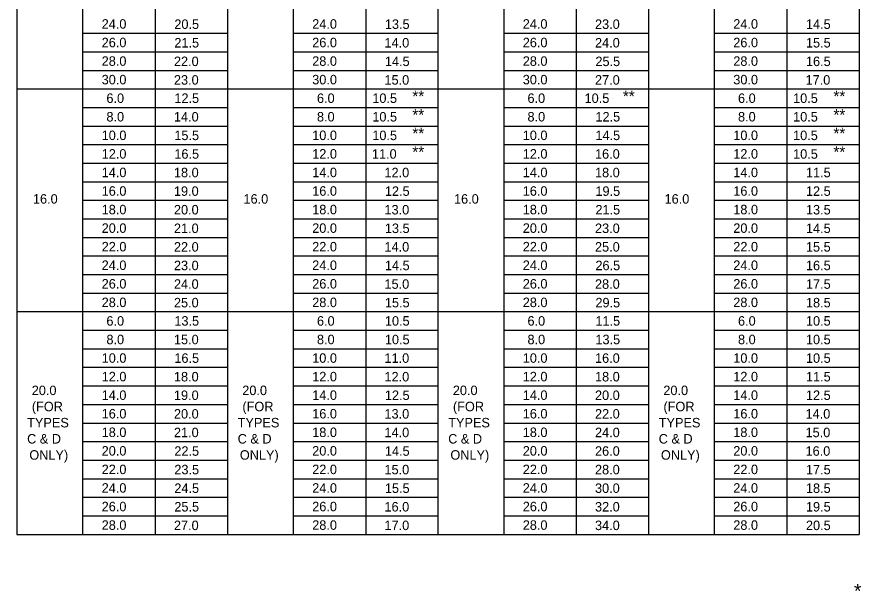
# Model space of a CAD drawing. Extents: x 3351 to 8430, y -3586 to 1457.
# Drawn here: x 4089.3 to 4362, y -3378.2 to -3192.6 of the extents above; entities that cross this region are included whole.
import ezdxf

# ---------------------------------------------------------------- set-up
doc = ezdxf.new("R2010")
doc.units = 0
doc.layers.add('1', color=7, linetype='Continuous')

msp = doc.modelspace()

# ---------------------------------------------------------------- linework, layer by layer
at = {"layer": '1'}
for p, q in [((4089.34, -3015.92), (4089.34, -3359.86)), ((4361.34, -3015.92), (4361.34, -3359.86)), ((4157.34, -3059.92), (4157.34, -3359.86)), ((4225.34, -3059.92), (4225.34, -3359.86)), ((4293.34, -3059.92), (4293.34, -3359.86)), ((4110.68, -3359.86), (4110.68, -3115.11)), ((4134.01, -3115.11), (4134.01, -3359.86)), ((4178.68, -3359.86), (4178.68, -3115.11)), ((4202.01, -3115.11), (4202.01, -3359.86)), ((4246.68, -3359.86), (4246.68, -3115.11)), ((4270.01, -3115.11), (4270.01, -3359.86)), ((4314.68, -3359.86), (4314.68, -3115.11)), ((4338.01, -3115.11), (4338.01, -3359.86)), ((4110.68, -3197.86), (4157.34, -3197.86)), ((4178.68, -3197.86), (4225.34, -3197.86)), ((4178.68, -3197.86), (4225.34, -3197.86)), ((4246.68, -3197.86), (4293.34, -3197.86)), ((4246.68, -3197.86), (4293.34, -3197.86)), ((4314.68, -3197.86), (4361.34, -3197.86)), ((4110.68, -3203.86), (4157.34, -3203.86)), ((4178.68, -3203.86), (4225.34, -3203.86)), ((4178.68, -3203.86), (4225.34, -3203.86)), ((4246.68, -3203.86), (4293.34, -3203.86)), ((4246.68, -3203.86), (4293.34, -3203.86)), ((4314.68, -3203.86), (4361.34, -3203.86)), ((4110.68, -3209.86), (4157.34, -3209.86)), ((4178.68, -3209.86), (4225.34, -3209.86)), ((4246.68, -3209.86), (4293.34, -3209.86)), ((4314.68, -3209.86), (4361.34, -3209.86)), ((4089.34, -3215.86), (4361.34, -3215.86)), ((4145.68, -3218.86), (4145.68, -3218.86)), ((4209.62, -3218.86), (4209.62, -3218.86)), ((4281.68, -3218.86), (4281.68, -3218.86)), ((4281.68, -3218.86), (4281.68, -3218.86)), ((4345.52, -3218.86), (4345.52, -3218.86)), ((4110.68, -3221.86), (4157.34, -3221.86)), ((4178.68, -3221.86), (4225.34, -3221.86)), ((4246.68, -3221.86), (4293.34, -3221.86)), ((4314.68, -3221.86), (4361.34, -3221.86)), ((4110.68, -3227.86), (4157.34, -3227.86)), ((4178.68, -3227.86), (4225.34, -3227.86)), ((4246.68, -3227.86), (4293.34, -3227.86)), ((4314.68, -3227.86), (4361.34, -3227.86)), ((4110.68, -3233.86), (4157.34, -3233.86)), ((4178.68, -3233.86), (4225.34, -3233.86)), ((4246.68, -3233.86), (4293.34, -3233.86)), ((4314.68, -3233.86), (4361.34, -3233.86)), ((4110.68, -3239.86), (4157.34, -3239.86)), ((4178.68, -3239.86), (4225.34, -3239.86)), ((4246.68, -3239.86), (4293.34, -3239.86)), ((4314.68, -3239.86), (4361.34, -3239.86)), ((4110.68, -3245.86), (4157.34, -3245.86)), ((4178.68, -3245.86), (4225.34, -3245.86)), ((4246.68, -3245.86), (4293.34, -3245.86)), ((4314.68, -3245.86), (4361.34, -3245.86)), ((4110.68, -3251.86), (4157.34, -3251.86)), ((4178.68, -3251.86), (4225.34, -3251.86)), ((4246.68, -3251.86), (4293.34, -3251.86)), ((4314.68, -3251.86), (4361.34, -3251.86)), ((4110.68, -3257.86), (4157.34, -3257.86)), ((4178.68, -3257.86), (4225.34, -3257.86)), ((4246.68, -3257.86), (4293.34, -3257.86)), ((4314.68, -3257.86), (4361.34, -3257.86)), ((4110.68, -3263.86), (4157.34, -3263.86)), ((4178.68, -3263.86), (4225.34, -3263.86)), ((4246.68, -3263.86), (4293.34, -3263.86)), ((4314.68, -3263.86), (4361.34, -3263.86)), ((4110.68, -3269.86), (4157.34, -3269.86)), ((4178.68, -3269.86), (4225.34, -3269.86)), ((4246.68, -3269.86), (4293.34, -3269.86)), ((4314.68, -3269.86), (4361.34, -3269.86)), ((4110.68, -3275.86), (4157.34, -3275.86)), ((4178.68, -3275.86), (4225.34, -3275.86)), ((4246.68, -3275.86), (4293.34, -3275.86)), ((4314.68, -3275.86), (4361.34, -3275.86)), ((4110.68, -3281.86), (4157.34, -3281.86)), ((4178.68, -3281.86), (4225.34, -3281.86)), ((4246.68, -3281.86), (4293.34, -3281.86)), ((4314.68, -3281.86), (4361.34, -3281.86)), ((4089.34, -3287.86), (4361.34, -3287.86)), ((4145.68, -3290.86), (4145.68, -3290.86)), ((4213.68, -3290.86), (4213.68, -3290.86)), ((4349.68, -3290.86), (4349.68, -3290.86)), ((4110.68, -3293.86), (4157.34, -3293.86)), ((4110.68, -3293.86), (4157.34, -3293.86)), ((4178.68, -3293.86), (4225.34, -3293.86)), ((4246.68, -3293.86), (4293.34, -3293.86)), ((4314.68, -3293.86), (4361.34, -3293.86)), ((4110.68, -3299.86), (4157.34, -3299.86)), ((4178.68, -3299.86), (4225.34, -3299.86)), ((4246.68, -3299.86), (4293.34, -3299.86)), ((4314.68, -3299.86), (4361.34, -3299.86)), ((4110.68, -3305.86), (4157.34, -3305.86)), ((4178.68, -3305.86), (4225.34, -3305.86)), ((4246.68, -3305.86), (4293.34, -3305.86)), ((4314.68, -3305.86), (4361.34, -3305.86)), ((4110.68, -3311.86), (4157.34, -3311.86)), ((4178.68, -3311.86), (4225.34, -3311.86)), ((4246.68, -3311.86), (4293.34, -3311.86)), ((4314.68, -3311.86), (4361.34, -3311.86)), ((4110.68, -3317.86), (4157.34, -3317.86)), ((4178.68, -3317.86), (4225.34, -3317.86)), ((4246.68, -3317.86), (4293.34, -3317.86)), ((4314.68, -3317.86), (4361.34, -3317.86)), ((4110.68, -3323.86), (4157.34, -3323.86)), ((4178.68, -3323.86), (4225.34, -3323.86)), ((4246.68, -3323.86), (4293.34, -3323.86)), ((4314.68, -3323.86), (4361.34, -3323.86)), ((4110.68, -3329.86), (4157.34, -3329.86)), ((4178.68, -3329.86), (4225.34, -3329.86)), ((4246.68, -3329.86), (4293.34, -3329.86)), ((4314.68, -3329.86), (4361.34, -3329.86)), ((4110.68, -3335.86), (4157.34, -3335.86)), ((4178.68, -3335.86), (4225.34, -3335.86)), ((4246.68, -3335.86), (4293.34, -3335.86)), ((4314.68, -3335.86), (4361.34, -3335.86)), ((4110.68, -3341.86), (4157.34, -3341.86)), ((4178.68, -3341.86), (4225.34, -3341.86)), ((4246.68, -3341.86), (4293.34, -3341.86)), ((4314.68, -3341.86), (4361.34, -3341.86)), ((4110.68, -3347.86), (4157.34, -3347.86)), ((4178.68, -3347.86), (4225.34, -3347.86)), ((4246.68, -3347.86), (4293.34, -3347.86)), ((4314.68, -3347.86), (4361.34, -3347.86)), ((4110.68, -3353.86), (4157.34, -3353.86)), ((4178.68, -3353.86), (4225.34, -3353.86)), ((4246.68, -3353.86), (4293.34, -3353.86)), ((4314.68, -3353.86), (4361.34, -3353.86)), ((4089.34, -3359.86), (4361.34, -3359.86))]:
    msp.add_line(p, q, dxfattribs=at)

# ---------------------------------------------------------------- texts
for s, height, p in [('24.0', 3.07, (4116.73, -3196.39)), ('20.5', 3.07, (4140.2, -3196.46)), ('24.0', 3.07, (4184.73, -3196.39)), ('13.5', 3.07, (4208.2, -3196.46)), ('24.0', 3.07, (4252.73, -3196.39)), ('23.0', 3.07, (4276.07, -3196.46)), ('24.0', 3.07, (4320.73, -3196.39)), ('14.5', 3.07, (4344.2, -3196.46)), ('26.0', 3.07, (4116.73, -3202.39)), ('21.5', 3.07, (4140.2, -3202.47)), ('26.0', 3.07, (4184.73, -3202.39)), ('14.0', 3.07, (4208.07, -3202.47)), ('26.0', 3.07, (4252.73, -3202.39)), ('24.0', 3.07, (4276.07, -3202.47)), ('26.0', 3.07, (4320.73, -3202.39)), ('15.5', 3.07, (4344.2, -3202.47)), ('28.0', 3.07, (4116.73, -3208.39)), ('22.0', 3.07, (4140.07, -3208.48)), ('28.0', 3.07, (4184.73, -3208.39)), ('14.5', 3.07, (4208.2, -3208.48)), ('28.0', 3.07, (4252.73, -3208.39)), ('25.5', 3.07, (4276.2, -3208.48)), ('28.0', 3.07, (4320.73, -3208.39)), ('16.5', 3.07, (4344.2, -3208.48)), ('30.0', 3.07, (4116.73, -3214.39)), ('23.0', 3.07, (4140.07, -3214.48)), ('30.0', 3.07, (4184.73, -3214.39)), ('15.0', 3.07, (4208.07, -3214.48)), ('30.0', 3.07, (4252.73, -3214.39)), ('27.0', 3.07, (4276.07, -3214.48)), ('30.0', 3.07, (4320.73, -3214.39)), ('17.0', 3.07, (4344.07, -3214.48)), ('6.0', 3.07, (4118.26, -3220.39)), ('12.5', 3.07, (4140.2, -3220.39)), ('6.0', 3.07, (4186.26, -3220.39)), ('10.5', 3.07, (4204.14, -3220.39)), ('**', 3.684, (4217.07, -3220.08)), ('6.0', 3.07, (4254.26, -3220.39)), ('10.5', 3.07, (4272.7, -3220.39)), ('**', 3.684, (4285.07, -3220.08)), ('6.0', 3.07, (4322.26, -3220.39)), ('10.5', 3.07, (4340.05, -3220.39)), ('**', 3.684, (4353.07, -3220.08)), ('**', 3.684, (4217.07, -3226.08)), ('**', 3.684, (4353.07, -3226.08)), ('8.0', 3.07, (4118.26, -3226.39)), ('14.0', 3.07, (4140.07, -3226.4)), ('8.0', 3.07, (4186.26, -3226.39)), ('10.5', 3.07, (4204.14, -3226.4)), ('8.0', 3.07, (4254.26, -3226.39)), ('12.5', 3.07, (4276.2, -3226.4)), ('8.0', 3.07, (4322.26, -3226.39)), ('10.5', 3.07, (4340.05, -3226.4)), ('**', 3.684, (4217.07, -3232.08)), ('**', 3.684, (4353.07, -3232.08)), ('10.0', 3.07, (4116.73, -3232.39)), ('15.5', 3.07, (4140.2, -3232.41)), ('10.0', 3.07, (4184.73, -3232.39)), ('10.5', 3.07, (4204.14, -3232.41)), ('10.0', 3.07, (4252.73, -3232.39)), ('14.5', 3.07, (4276.2, -3232.41)), ('10.0', 3.07, (4320.73, -3232.39)), ('10.5', 3.07, (4340.05, -3232.41)), ('12.0', 3.07, (4116.73, -3238.39)), ('16.5', 3.07, (4140.2, -3238.42)), ('12.0', 3.07, (4184.73, -3238.39)), ('11.0', 3.07, (4204.01, -3238.42)), ('**', 3.684, (4217.07, -3238.08)), ('12.0', 3.07, (4252.73, -3238.39)), ('16.0', 3.07, (4276.07, -3238.42)), ('12.0', 3.07, (4320.73, -3238.39)), ('10.5', 3.07, (4340.05, -3238.42)), ('**', 3.684, (4353.07, -3238.08)), ('14.0', 3.07, (4116.73, -3244.39)), ('18.0', 3.07, (4140.07, -3244.42)), ('14.0', 3.07, (4184.73, -3244.39)), ('12.0', 3.07, (4208.07, -3244.42)), ('14.0', 3.07, (4252.73, -3244.39)), ('18.0', 3.07, (4276.07, -3244.42)), ('14.0', 3.07, (4320.73, -3244.39)), ('11.5', 3.07, (4344.2, -3244.42)), ('16.0', 3.07, (4116.73, -3250.39)), ('19.0', 3.07, (4140.07, -3250.43)), ('16.0', 3.07, (4184.73, -3250.39)), ('12.5', 3.07, (4208.2, -3250.43)), ('16.0', 3.07, (4252.73, -3250.39)), ('19.5', 3.07, (4276.2, -3250.43)), ('16.0', 3.07, (4320.73, -3250.39)), ('12.5', 3.07, (4344.2, -3250.43)), ('16.0', 3.07, (4094.53, -3252.95)), ('16.0', 3.07, (4162.53, -3252.95)), ('16.0', 3.07, (4230.53, -3252.95)), ('16.0', 3.07, (4298.53, -3252.95)), ('18.0', 3.07, (4116.73, -3256.39)), ('20.0', 3.07, (4140.07, -3256.44)), ('18.0', 3.07, (4184.73, -3256.39)), ('13.0', 3.07, (4208.07, -3256.44)), ('18.0', 3.07, (4252.73, -3256.39)), ('21.5', 3.07, (4276.2, -3256.44)), ('18.0', 3.07, (4320.73, -3256.39)), ('13.5', 3.07, (4344.2, -3256.44)), ('20.0', 3.07, (4116.73, -3262.39)), ('21.0', 3.07, (4140.07, -3262.45)), ('20.0', 3.07, (4184.73, -3262.39)), ('13.5', 3.07, (4208.2, -3262.45)), ('20.0', 3.07, (4252.73, -3262.39)), ('23.0', 3.07, (4276.07, -3262.45)), ('20.0', 3.07, (4320.73, -3262.39)), ('14.5', 3.07, (4344.2, -3262.45)), ('22.0', 3.07, (4116.73, -3268.39)), ('22.0', 3.07, (4140.07, -3268.45)), ('22.0', 3.07, (4184.73, -3268.39)), ('14.0', 3.07, (4208.07, -3268.45)), ('22.0', 3.07, (4252.73, -3268.39)), ('25.0', 3.07, (4276.07, -3268.45)), ('22.0', 3.07, (4320.73, -3268.39)), ('15.5', 3.07, (4344.2, -3268.45)), ('24.0', 3.07, (4116.73, -3274.39)), ('23.0', 3.07, (4140.07, -3274.46)), ('24.0', 3.07, (4184.73, -3274.39)), ('14.5', 3.07, (4208.2, -3274.46)), ('24.0', 3.07, (4252.73, -3274.39)), ('26.5', 3.07, (4276.2, -3274.46)), ('24.0', 3.07, (4320.73, -3274.39)), ('16.5', 3.07, (4344.2, -3274.46)), ('26.0', 3.07, (4116.73, -3280.39)), ('24.0', 3.07, (4140.07, -3280.47)), ('26.0', 3.07, (4184.73, -3280.39)), ('15.0', 3.07, (4208.07, -3280.47)), ('26.0', 3.07, (4252.73, -3280.39)), ('28.0', 3.07, (4276.07, -3280.47)), ('26.0', 3.07, (4320.73, -3280.39)), ('17.5', 3.07, (4344.2, -3280.47)), ('28.0', 3.07, (4116.73, -3286.39)), ('25.0', 3.07, (4140.07, -3286.48)), ('28.0', 3.07, (4184.73, -3286.39)), ('15.5', 3.07, (4208.2, -3286.48)), ('28.0', 3.07, (4252.73, -3286.39)), ('29.5', 3.07, (4276.2, -3286.48)), ('28.0', 3.07, (4320.73, -3286.39)), ('18.5', 3.07, (4344.2, -3286.48)), ('6.0', 3.07, (4118.26, -3292.39)), ('13.5', 3.07, (4140.2, -3292.39)), ('6.0', 3.07, (4186.26, -3292.39)), ('10.5', 3.07, (4208.2, -3292.39)), ('6.0', 3.07, (4254.26, -3292.39)), ('11.5', 3.07, (4276.2, -3292.39)), ('6.0', 3.07, (4322.26, -3292.39)), ('10.5', 3.07, (4344.2, -3292.39)), ('8.0', 3.07, (4118.26, -3298.39)), ('15.0', 3.07, (4140.07, -3298.4)), ('8.0', 3.07, (4186.26, -3298.39)), ('10.5', 3.07, (4208.2, -3298.4)), ('8.0', 3.07, (4254.26, -3298.39)), ('13.5', 3.07, (4276.2, -3298.4)), ('8.0', 3.07, (4322.26, -3298.39)), ('10.5', 3.07, (4344.2, -3298.4)), ('10.0', 3.07, (4116.73, -3304.39)), ('16.5', 3.07, (4140.2, -3304.41)), ('10.0', 3.07, (4184.73, -3304.39)), ('11.0', 3.07, (4208.07, -3304.41)), ('10.0', 3.07, (4252.73, -3304.39)), ('16.0', 3.07, (4276.07, -3304.41)), ('10.0', 3.07, (4320.73, -3304.39)), ('10.5', 3.07, (4344.2, -3304.41)), ('12.0', 3.07, (4116.73, -3310.39)), ('18.0', 3.07, (4140.07, -3310.42)), ('12.0', 3.07, (4184.73, -3310.39)), ('12.0', 3.07, (4208.07, -3310.42)), ('12.0', 3.07, (4252.73, -3310.39)), ('18.0', 3.07, (4276.07, -3310.42)), ('12.0', 3.07, (4320.73, -3310.39)), ('11.5', 3.07, (4344.2, -3310.42)), ('20.0', 3.07, (4094.14, -3314.84)), ('20.0', 3.07, (4162.14, -3314.84)), ('20.0', 3.07, (4230.14, -3314.84)), ('20.0', 3.07, (4298.14, -3314.84)), ('14.0', 3.07, (4116.73, -3316.39)), ('19.0', 3.07, (4140.07, -3316.42)), ('14.0', 3.07, (4184.73, -3316.39)), ('12.5', 3.07, (4208.2, -3316.42)), ('14.0', 3.07, (4252.73, -3316.39)), ('20.0', 3.07, (4276.07, -3316.42)), ('14.0', 3.07, (4320.73, -3316.39)), ('12.5', 3.07, (4344.2, -3316.42)), ('(FOR', 3.07, (4094.18, -3320.06)), ('(FOR', 3.07, (4162.18, -3320.06)), ('(FOR', 3.07, (4230.18, -3320.06)), ('(FOR', 3.07, (4298.18, -3320.06)), ('16.0', 3.07, (4116.73, -3322.39)), ('20.0', 3.07, (4140.07, -3322.43)), ('16.0', 3.07, (4184.73, -3322.39)), ('13.0', 3.07, (4208.07, -3322.43)), ('16.0', 3.07, (4252.73, -3322.39)), ('22.0', 3.07, (4276.07, -3322.43)), ('16.0', 3.07, (4320.73, -3322.39)), ('14.0', 3.07, (4344.07, -3322.43)), ('TYPES', 3.07, (4092.66, -3325.28)), ('TYPES', 3.07, (4160.66, -3325.28)), ('TYPES', 3.07, (4228.66, -3325.28)), ('TYPES', 3.07, (4296.66, -3325.28)), ('18.0', 3.07, (4116.73, -3328.39)), ('21.0', 3.07, (4140.07, -3328.44)), ('18.0', 3.07, (4184.73, -3328.39)), ('14.0', 3.07, (4208.07, -3328.44)), ('18.0', 3.07, (4252.73, -3328.39)), ('24.0', 3.07, (4276.07, -3328.44)), ('18.0', 3.07, (4320.73, -3328.39)), ('15.0', 3.07, (4344.07, -3328.44)), ('C & D', 3.07, (4092.65, -3330.5)), ('C & D', 3.07, (4160.65, -3330.5)), ('C & D', 3.07, (4228.65, -3330.5)), ('C & D', 3.07, (4296.65, -3330.5)), ('20.0', 3.07, (4116.73, -3334.39)), ('22.5', 3.07, (4140.2, -3334.45)), ('20.0', 3.07, (4184.73, -3334.39)), ('14.5', 3.07, (4208.2, -3334.45)), ('20.0', 3.07, (4252.73, -3334.39)), ('26.0', 3.07, (4276.07, -3334.45)), ('20.0', 3.07, (4320.73, -3334.39)), ('16.0', 3.07, (4344.07, -3334.45)), ('ONLY)', 3.07, (4093.36, -3335.72)), ('ONLY)', 3.07, (4161.36, -3335.72)), ('ONLY)', 3.07, (4229.36, -3335.72)), ('ONLY)', 3.07, (4297.36, -3335.72)), ('22.0', 3.07, (4116.73, -3340.39)), ('23.5', 3.07, (4140.2, -3340.45)), ('22.0', 3.07, (4184.73, -3340.39)), ('15.0', 3.07, (4208.07, -3340.45)), ('22.0', 3.07, (4252.73, -3340.39)), ('28.0', 3.07, (4276.07, -3340.45)), ('22.0', 3.07, (4320.73, -3340.39)), ('17.5', 3.07, (4344.2, -3340.45)), ('24.0', 3.07, (4116.73, -3346.39)), ('24.5', 3.07, (4140.2, -3346.46)), ('24.0', 3.07, (4184.73, -3346.39)), ('15.5', 3.07, (4208.2, -3346.46)), ('24.0', 3.07, (4252.73, -3346.39)), ('30.0', 3.07, (4276.07, -3346.46)), ('24.0', 3.07, (4320.73, -3346.39)), ('18.5', 3.07, (4344.2, -3346.46)), ('26.0', 3.07, (4116.73, -3352.39)), ('25.5', 3.07, (4140.2, -3352.47)), ('26.0', 3.07, (4184.73, -3352.39)), ('16.0', 3.07, (4208.07, -3352.47)), ('26.0', 3.07, (4252.73, -3352.39)), ('32.0', 3.07, (4276.07, -3352.47)), ('26.0', 3.07, (4320.73, -3352.39)), ('19.5', 3.07, (4344.2, -3352.47)), ('28.0', 3.07, (4116.73, -3358.39)), ('27.0', 3.07, (4140.07, -3358.48)), ('28.0', 3.07, (4184.73, -3358.39)), ('17.0', 3.07, (4208.07, -3358.48)), ('28.0', 3.07, (4252.73, -3358.39)), ('34.0', 3.07, (4276.07, -3358.48)), ('28.0', 3.07, (4320.73, -3358.39)), ('20.5', 3.07, (4344.2, -3358.48)), ('*', 4.61, (4359.72, -3380.46))]:
    msp.add_text(s, height=height, dxfattribs=at).set_placement(p)

doc.saveas('drawing.dxf')
